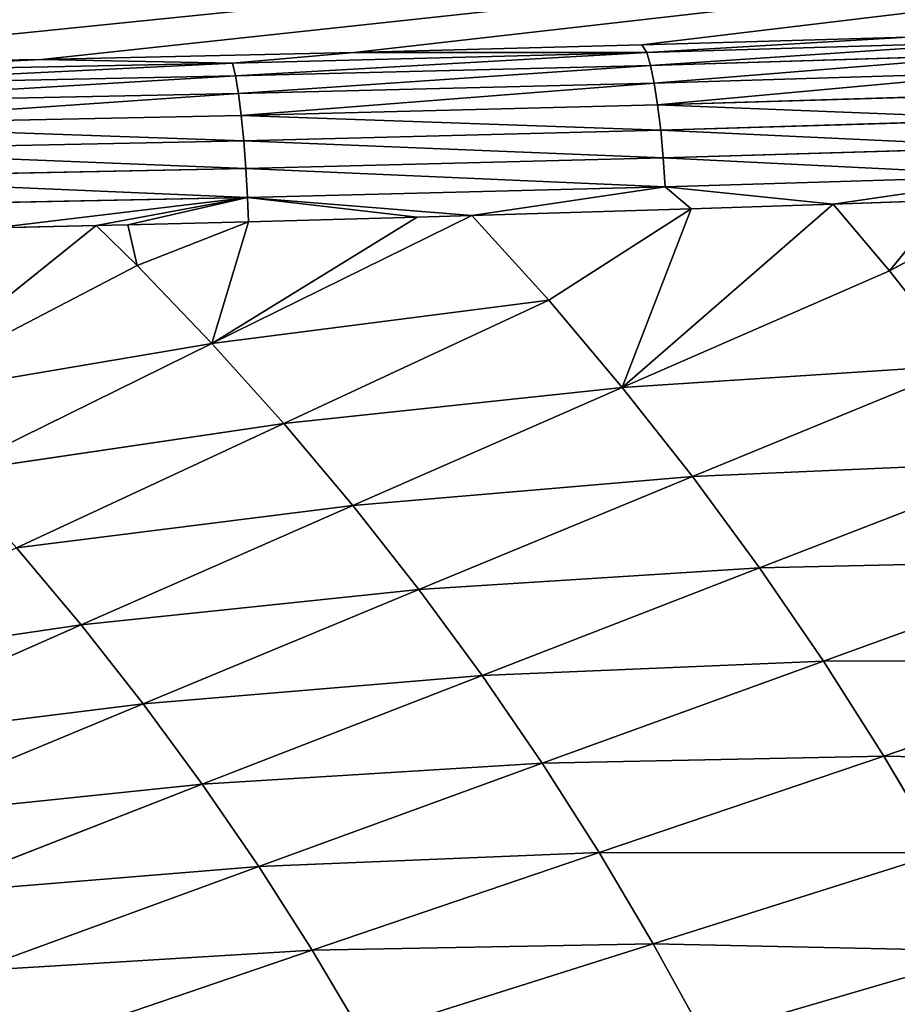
# Model space of a CAD drawing. Extents: x 0 to 605, y 0 to 400.
# Tile 966 of 1056: x 425 to 452, y 243 to 274. Entities that reach past the tile are written whole.
import ezdxf

# ---------------------------------------------------------------- set-up
doc = ezdxf.new("R2010")
doc.units = 0
doc.header["$LTSCALE"] = 25.4
doc.layers.get('0').update_dxf_attribs({"linetype": 'CONTINUOUS'})

# ---------------------------------------------------------------- blocks, each defined once
blk = doc.blocks.new('ATLANTA610_-_S_STL')
at = {"color": 0}
for p, q in [((452.534, 39.51, 126.22), (444.241, 38.407, 126.466)), ((452.534, 39.51, 126.22), (444.241, 38.407, 126.466)), ((444.391, 37.607, 126.706), (452.534, 39.51, 126.22)), ((444.391, 37.607, 126.706), (452.534, 39.51, 126.22)), ((444.391, 37.607, 126.706), (455.573, 39.128, 126.366)), ((444.391, 37.607, 126.706), (455.573, 39.128, 126.366)), ((444.241, 38.407, 126.466), (435.255, 37.36, 126.699)), ((444.241, 38.407, 126.466), (435.255, 37.36, 126.699)), ((444.391, 37.607, 126.706), (444.241, 38.407, 126.466)), ((444.391, 37.607, 126.706), (444.241, 38.407, 126.466)), ((455.712, 38.279, 126.769), (444.508, 36.756, 127.109)), ((455.712, 38.279, 126.769), (444.508, 36.756, 127.109)), ((431.448, 36.143, 127.032), (444.391, 37.607, 126.706)), ((431.448, 36.143, 127.032), (444.391, 37.607, 126.706)), ((444.391, 37.607, 126.706), (435.255, 37.36, 126.699)), ((444.391, 37.607, 126.706), (435.255, 37.36, 126.699)), ((444.391, 37.607, 126.706), (444.508, 36.756, 127.109)), ((444.391, 37.607, 126.706), (444.508, 36.756, 127.109)), ((435.255, 37.36, 126.699), (425.484, 36.378, 126.919)), ((435.255, 37.36, 126.699), (425.484, 36.378, 126.919)), ((431.448, 36.143, 127.032), (435.255, 37.36, 126.699)), ((431.448, 36.143, 127.032), (435.255, 37.36, 126.699)), ((455.848, 37.485, 127.318), (444.623, 35.958, 127.658)), ((455.848, 37.485, 127.318), (444.623, 35.958, 127.658)), ((444.508, 36.756, 127.109), (431.545, 35.289, 127.436)), ((444.508, 36.756, 127.109), (431.545, 35.289, 127.436)), ((444.508, 36.756, 127.109), (444.623, 35.958, 127.658)), ((444.508, 36.756, 127.109), (444.623, 35.958, 127.658)), ((455.975, 36.781, 128), (444.73, 35.252, 128.341)), ((455.975, 36.781, 128), (444.73, 35.252, 128.341)), ((425.484, 36.378, 126.919), (414.802, 35.465, 127.122)), ((425.484, 36.378, 126.919), (414.802, 35.465, 127.122)), ((417.29, 34.848, 127.322), (425.484, 36.378, 126.919)), ((417.29, 34.848, 127.322), (425.484, 36.378, 126.919)), ((431.448, 36.143, 127.032), (425.484, 36.378, 126.919)), ((431.448, 36.143, 127.032), (425.484, 36.378, 126.919)), ((417.29, 34.848, 127.322), (431.448, 36.143, 127.032)), ((417.29, 34.848, 127.322), (431.448, 36.143, 127.032)), ((431.448, 36.143, 127.032), (431.545, 35.289, 127.436)), ((431.448, 36.143, 127.032), (431.545, 35.289, 127.436)), ((444.825, 34.666, 129.132), (456.088, 36.198, 128.79)), ((444.825, 34.666, 129.132), (456.088, 36.198, 128.79)), ((444.623, 35.958, 127.658), (431.639, 34.49, 127.986)), ((444.623, 35.958, 127.658), (431.639, 34.49, 127.986)), ((444.73, 35.252, 128.341), (444.623, 35.958, 127.658)), ((444.73, 35.252, 128.341), (444.623, 35.958, 127.658)), ((456.182, 35.756, 129.655), (444.904, 34.223, 129.998)), ((456.182, 35.756, 129.655), (444.904, 34.223, 129.998)), ((456.255, 35.466, 130.557), (444.966, 33.931, 130.9)), ((456.255, 35.466, 130.557), (444.966, 33.931, 130.9)), ((450.207, 34.484, 131.438), (456.255, 35.466, 130.557)), ((450.207, 34.484, 131.438), (456.255, 35.466, 130.557)), ((431.545, 35.289, 127.436), (417.367, 33.992, 127.725)), ((431.545, 35.289, 127.436), (417.367, 33.992, 127.725)), ((431.545, 35.289, 127.436), (431.639, 34.49, 127.986)), ((431.545, 35.289, 127.436), (431.639, 34.49, 127.986)), ((444.73, 35.252, 128.341), (431.727, 33.781, 128.67)), ((444.73, 35.252, 128.341), (431.727, 33.781, 128.67)), ((444.825, 34.666, 129.132), (444.73, 35.252, 128.341)), ((444.825, 34.666, 129.132), (444.73, 35.252, 128.341)), ((456.294, 35.348, 131.217), (451.972, 34.464, 133.518)), ((456.294, 35.348, 131.217), (451.972, 34.464, 133.518)), ((450.207, 34.484, 131.438), (453.776, 34.981, 131.311)), ((450.207, 34.484, 131.438), (453.776, 34.981, 131.311)), ((453.776, 34.981, 131.311), (451.972, 34.464, 133.518)), ((453.776, 34.981, 131.311), (451.972, 34.464, 133.518)), ((431.639, 34.49, 127.986), (417.442, 33.191, 128.276)), ((431.639, 34.49, 127.986), (417.442, 33.191, 128.276)), ((431.727, 33.781, 128.67), (431.639, 34.49, 127.986)), ((431.727, 33.781, 128.67), (431.639, 34.49, 127.986)), ((431.805, 33.193, 129.461), (444.825, 34.666, 129.132)), ((431.805, 33.193, 129.461), (444.825, 34.666, 129.132)), ((450.207, 34.484, 131.438), (443.627, 33.022, 137.163)), ((450.207, 34.484, 131.438), (443.627, 33.022, 137.163)), ((451.972, 34.464, 133.518), (443.627, 33.022, 137.163)), ((451.972, 34.464, 133.518), (443.627, 33.022, 137.163)), ((444.825, 34.666, 129.132), (444.904, 34.223, 129.998)), ((444.825, 34.666, 129.132), (444.904, 34.223, 129.998)), ((444.966, 33.931, 130.9), (450.207, 34.484, 131.438)), ((444.966, 33.931, 130.9), (450.207, 34.484, 131.438)), ((445.782, 33.904, 131.585), (450.207, 34.484, 131.438)), ((445.782, 33.904, 131.585), (450.207, 34.484, 131.438)), ((451.972, 34.464, 133.518), (450.207, 34.484, 131.438)), ((451.972, 34.464, 133.518), (450.207, 34.484, 131.438)), ((454.291, 34.434, 136.465), (451.972, 34.464, 133.518)), ((454.291, 34.434, 136.465), (451.972, 34.464, 133.518)), ((444.904, 34.223, 129.998), (431.87, 32.748, 130.327)), ((444.904, 34.223, 129.998), (431.87, 32.748, 130.327)), ((444.966, 33.931, 130.9), (444.904, 34.223, 129.998)), ((444.966, 33.931, 130.9), (444.904, 34.223, 129.998)), ((445.821, 32.997, 139.95), (454.291, 34.434, 136.465)), ((445.821, 32.997, 139.95), (454.291, 34.434, 136.465)), ((456.504, 34.409, 139.479), (447.914, 32.975, 142.799)), ((456.504, 34.409, 139.479), (447.914, 32.975, 142.799)), ((449.908, 32.957, 145.708), (458.61, 34.388, 142.556)), ((449.908, 32.957, 145.708), (458.61, 34.388, 142.556)), ((460.607, 34.371, 145.694), (451.798, 32.942, 148.675)), ((460.607, 34.371, 145.694), (451.798, 32.942, 148.675)), ((444.966, 33.931, 130.9), (431.921, 32.455, 131.229)), ((444.966, 33.931, 130.9), (431.921, 32.455, 131.229)), ((438.932, 33.08, 131.795), (444.966, 33.931, 130.9)), ((438.932, 33.08, 131.795), (444.966, 33.931, 130.9)), ((438.932, 33.08, 131.795), (445.782, 33.904, 131.585)), ((438.932, 33.08, 131.795), (445.782, 33.904, 131.585)), ((441.337, 33.051, 134.441), (445.782, 33.904, 131.585)), ((441.337, 33.051, 134.441), (445.782, 33.904, 131.585)), ((445.782, 33.904, 131.585), (443.627, 33.022, 137.163)), ((445.782, 33.904, 131.585), (443.627, 33.022, 137.163)), ((445.782, 33.904, 131.585), (444.966, 33.931, 130.9)), ((445.782, 33.904, 131.585), (444.966, 33.931, 130.9)), ((431.727, 33.781, 128.67), (417.513, 32.48, 128.96)), ((431.727, 33.781, 128.67), (417.513, 32.48, 128.96)), ((431.805, 33.193, 129.461), (431.727, 33.781, 128.67)), ((431.805, 33.193, 129.461), (431.727, 33.781, 128.67)), ((417.575, 31.892, 129.751), (431.805, 33.193, 129.461)), ((417.575, 31.892, 129.751), (431.805, 33.193, 129.461)), ((430.807, 31.81, 135.789), (438.932, 33.08, 131.795)), ((430.807, 31.81, 135.789), (438.932, 33.08, 131.795)), ((430.807, 31.81, 135.789), (441.337, 33.051, 134.441)), ((430.807, 31.81, 135.789), (441.337, 33.051, 134.441)), ((431.805, 33.193, 129.461), (431.87, 32.748, 130.327)), ((431.805, 33.193, 129.461), (431.87, 32.748, 130.327)), ((438.932, 33.08, 131.795), (431.921, 32.455, 131.229)), ((438.932, 33.08, 131.795), (431.921, 32.455, 131.229)), ((441.337, 33.051, 134.441), (433.052, 31.783, 138.288)), ((441.337, 33.051, 134.441), (433.052, 31.783, 138.288)), ((435.209, 31.759, 140.851), (443.627, 33.022, 137.163)), ((435.209, 31.759, 140.851), (443.627, 33.022, 137.163)), ((437.219, 32.887, 131.844), (438.932, 33.08, 131.795)), ((437.219, 32.887, 131.844), (438.932, 33.08, 131.795)), ((445.821, 32.997, 139.95), (437.275, 31.737, 143.476)), ((445.821, 32.997, 139.95), (437.275, 31.737, 143.476)), ((441.337, 33.051, 134.441), (438.932, 33.08, 131.795)), ((441.337, 33.051, 134.441), (438.932, 33.08, 131.795)), ((439.247, 31.719, 146.159), (447.914, 32.975, 142.799)), ((439.247, 31.719, 146.159), (447.914, 32.975, 142.799)), ((441.125, 31.703, 148.898), (449.908, 32.957, 145.708)), ((441.125, 31.703, 148.898), (449.908, 32.957, 145.708)), ((441.337, 33.051, 134.441), (443.627, 33.022, 137.163)), ((441.337, 33.051, 134.441), (443.627, 33.022, 137.163)), ((451.798, 32.942, 148.675), (442.908, 31.691, 151.692)), ((451.798, 32.942, 148.675), (442.908, 31.691, 151.692)), ((445.821, 32.997, 139.95), (443.627, 33.022, 137.163)), ((445.821, 32.997, 139.95), (443.627, 33.022, 137.163)), ((444.593, 31.681, 154.536), (453.586, 32.931, 151.697)), ((444.593, 31.681, 154.536), (453.586, 32.931, 151.697)), ((445.821, 32.997, 139.95), (447.914, 32.975, 142.799)), ((445.821, 32.997, 139.95), (447.914, 32.975, 142.799)), ((455.271, 32.924, 154.769), (446.183, 31.675, 157.428)), ((455.271, 32.924, 154.769), (446.183, 31.675, 157.428)), ((449.908, 32.957, 145.708), (447.914, 32.975, 142.799)), ((449.908, 32.957, 145.708), (447.914, 32.975, 142.799)), ((449.908, 32.957, 145.708), (451.798, 32.942, 148.675)), ((449.908, 32.957, 145.708), (451.798, 32.942, 148.675)), ((451.798, 32.942, 148.675), (453.586, 32.931, 151.697)), ((451.798, 32.942, 148.675), (453.586, 32.931, 151.697)), ((431.87, 32.748, 130.327), (417.627, 31.446, 130.618)), ((431.87, 32.748, 130.327), (417.627, 31.446, 130.618)), ((437.219, 32.887, 131.844), (430.807, 31.81, 135.789)), ((437.219, 32.887, 131.844), (430.807, 31.81, 135.789)), ((431.921, 32.455, 131.229), (431.87, 32.748, 130.327)), ((431.921, 32.455, 131.229), (431.87, 32.748, 130.327)), ((437.219, 32.887, 131.844), (431.921, 32.455, 131.229)), ((437.219, 32.887, 131.844), (431.921, 32.455, 131.229)), ((431.951, 32.324, 131.987), (437.219, 32.887, 131.844)), ((431.951, 32.324, 131.987), (437.219, 32.887, 131.844)), ((431.921, 32.455, 131.229), (417.667, 31.151, 131.52)), ((431.921, 32.455, 131.229), (417.667, 31.151, 131.52)), ((424.036, 31.561, 132.182), (431.921, 32.455, 131.229)), ((424.036, 31.561, 132.182), (431.921, 32.455, 131.229)), ((427.198, 31.854, 132.107), (431.921, 32.455, 131.229)), ((427.198, 31.854, 132.107), (431.921, 32.455, 131.229)), ((431.921, 32.455, 131.229), (428.185, 31.949, 132.083)), ((431.921, 32.455, 131.229), (428.185, 31.949, 132.083)), ((428.185, 31.949, 132.083), (431.951, 32.324, 131.987)), ((428.185, 31.949, 132.083), (431.951, 32.324, 131.987)), ((428.478, 31.84, 133.356), (431.951, 32.324, 131.987)), ((428.478, 31.84, 133.356), (431.951, 32.324, 131.987)), ((431.951, 32.324, 131.987), (430.807, 31.81, 135.789)), ((431.951, 32.324, 131.987), (430.807, 31.81, 135.789)), ((431.951, 32.324, 131.987), (431.921, 32.455, 131.229)), ((431.951, 32.324, 131.987), (431.921, 32.455, 131.229)), ((427.198, 31.854, 132.107), (420.417, 30.725, 137.553)), ((427.198, 31.854, 132.107), (420.417, 30.725, 137.553)), ((428.478, 31.84, 133.356), (420.417, 30.725, 137.553)), ((428.478, 31.84, 133.356), (420.417, 30.725, 137.553)), ((420.417, 30.725, 137.553), (430.807, 31.81, 135.789)), ((420.417, 30.725, 137.553), (430.807, 31.81, 135.789)), ((430.807, 31.81, 135.789), (422.599, 30.7, 139.835)), ((430.807, 31.81, 135.789), (422.599, 30.7, 139.835)), ((422.599, 30.7, 139.835), (433.052, 31.783, 138.288)), ((422.599, 30.7, 139.835), (433.052, 31.783, 138.288)), ((424.036, 31.561, 132.182), (427.198, 31.854, 132.107)), ((424.036, 31.561, 132.182), (427.198, 31.854, 132.107)), ((424.702, 30.677, 142.178), (433.052, 31.783, 138.288)), ((424.702, 30.677, 142.178), (433.052, 31.783, 138.288)), ((435.209, 31.759, 140.851), (426.724, 30.656, 144.581)), ((435.209, 31.759, 140.851), (426.724, 30.656, 144.581)), ((427.198, 31.854, 132.107), (428.185, 31.949, 132.083)), ((427.198, 31.854, 132.107), (428.185, 31.949, 132.083)), ((427.198, 31.854, 132.107), (428.478, 31.84, 133.356)), ((427.198, 31.854, 132.107), (428.478, 31.84, 133.356)), ((428.185, 31.949, 132.083), (428.478, 31.84, 133.356)), ((428.185, 31.949, 132.083), (428.478, 31.84, 133.356)), ((428.478, 31.84, 133.356), (430.807, 31.81, 135.789)), ((428.478, 31.84, 133.356), (430.807, 31.81, 135.789)), ((428.66, 30.638, 147.041), (437.275, 31.737, 143.476)), ((428.66, 30.638, 147.041), (437.275, 31.737, 143.476)), ((430.509, 30.623, 149.556), (439.247, 31.719, 146.159)), ((430.509, 30.623, 149.556), (439.247, 31.719, 146.159)), ((430.807, 31.81, 135.789), (433.052, 31.783, 138.288)), ((430.807, 31.81, 135.789), (433.052, 31.783, 138.288)), ((432.271, 30.609, 152.124), (441.125, 31.703, 148.898)), ((432.271, 30.609, 152.124), (441.125, 31.703, 148.898)), ((435.209, 31.759, 140.851), (433.052, 31.783, 138.288)), ((435.209, 31.759, 140.851), (433.052, 31.783, 138.288)), ((442.908, 31.691, 151.692), (433.943, 30.599, 154.741)), ((442.908, 31.691, 151.692), (433.943, 30.599, 154.741)), ((435.209, 31.759, 140.851), (437.275, 31.737, 143.476)), ((435.209, 31.759, 140.851), (437.275, 31.737, 143.476)), ((444.593, 31.681, 154.536), (435.524, 30.591, 157.407)), ((444.593, 31.681, 154.536), (435.524, 30.591, 157.407)), ((439.247, 31.719, 146.159), (437.275, 31.737, 143.476)), ((439.247, 31.719, 146.159), (437.275, 31.737, 143.476)), ((441.125, 31.703, 148.898), (439.247, 31.719, 146.159)), ((441.125, 31.703, 148.898), (439.247, 31.719, 146.159)), ((441.125, 31.703, 148.898), (442.908, 31.691, 151.692)), ((441.125, 31.703, 148.898), (442.908, 31.691, 151.692)), ((444.593, 31.681, 154.536), (442.908, 31.691, 151.692)), ((444.593, 31.681, 154.536), (442.908, 31.691, 151.692)), ((444.593, 31.681, 154.536), (446.183, 31.675, 157.428)), ((444.593, 31.681, 154.536), (446.183, 31.675, 157.428)), ((418.178, 29.697, 148.349), (426.724, 30.656, 144.581)), ((418.178, 29.697, 148.349), (426.724, 30.656, 144.581)), ((419.983, 29.682, 150.643), (428.66, 30.638, 147.041)), ((419.983, 29.682, 150.643), (428.66, 30.638, 147.041)), ((421.707, 29.669, 152.988), (430.509, 30.623, 149.556)), ((421.707, 29.669, 152.988), (430.509, 30.623, 149.556)), ((423.35, 29.657, 155.381), (432.271, 30.609, 152.124)), ((423.35, 29.657, 155.381), (432.271, 30.609, 152.124)), ((424.702, 30.677, 142.178), (426.724, 30.656, 144.581)), ((424.702, 30.677, 142.178), (426.724, 30.656, 144.581)), ((433.943, 30.599, 154.741), (424.91, 29.648, 157.822)), ((433.943, 30.599, 154.741), (424.91, 29.648, 157.822)), ((428.66, 30.638, 147.041), (426.724, 30.656, 144.581)), ((428.66, 30.638, 147.041), (426.724, 30.656, 144.581)), ((430.509, 30.623, 149.556), (428.66, 30.638, 147.041)), ((430.509, 30.623, 149.556), (428.66, 30.638, 147.041)), ((432.271, 30.609, 152.124), (430.509, 30.623, 149.556)), ((432.271, 30.609, 152.124), (430.509, 30.623, 149.556)), ((432.271, 30.609, 152.124), (433.943, 30.599, 154.741)), ((432.271, 30.609, 152.124), (433.943, 30.599, 154.741)), ((433.943, 30.599, 154.741), (435.524, 30.591, 157.407)), ((433.943, 30.599, 154.741), (435.524, 30.591, 157.407))]:
    blk.add_line(p, q, dxfattribs=at)
mesh = blk.add_polyface(dxfattribs=at)
corners = [(35.797, 103.894, 111.851), (571.006, 106.591, 111.249), (34.388, 106.591, 111.249), (37.928, 100.086, 112.701), (38.654, 98.858, 112.975), (40.127, 96.464, 113.509), (41.904, 93.74, 114.117), (42.395, 93.018, 114.278), (44.76, 89.705, 115.018), (45.369, 88.895, 115.198), (47.226, 86.522, 115.728), (49.041, 84.335, 116.216), (49.785, 83.473, 116.408), (52.433, 80.561, 117.058), (55.193, 77.763, 117.683), (58.096, 75.052, 118.288), (61.14, 72.434, 118.872), (64.319, 69.917, 119.434), (67.637, 67.499, 119.973), (71.141, 65.154, 120.497), (74.846, 62.881, 121.004), (78.763, 60.681, 121.495), (82.902, 58.555, 121.969), (87.283, 56.501, 122.428), (89.174, 55.671, 122.613), (91.934, 54.516, 122.871), (95.55, 53.096, 123.188), (96.878, 52.6, 123.298), (101.611, 50.93, 123.671), (106.635, 49.312, 124.032), (112.571, 47.58, 124.419), (118.867, 45.929, 124.787), (124.857, 44.519, 125.102), (131.222, 43.169, 125.403), (137.992, 41.883, 125.69), (145.207, 40.661, 125.963), (152.995, 39.491, 126.224), (161.346, 38.383, 126.471), (171.208, 37.246, 126.725), (179.751, 36.393, 126.915), (189.849, 35.523, 127.109), (200.64, 34.741, 127.284), (213.516, 33.978, 127.454), (226.998, 33.359, 127.592), (239.742, 32.927, 127.689), (253.158, 32.617, 127.758), (267.527, 32.431, 127.8), (285.141, 32.344, 127.819), (302.697, 32.329, 127.822), (320.938, 32.345, 127.819), (339.364, 32.444, 127.797), (353.896, 32.648, 127.751), (366.557, 32.953, 127.683), (378.727, 33.372, 127.589), (392.694, 34.022, 127.445), (404.119, 34.699, 127.293), (414.802, 35.465, 127.122), (425.484, 36.378, 126.919), (435.255, 37.36, 126.699), (444.241, 38.407, 126.466), (452.534, 39.51, 126.22), (459.554, 40.561, 125.985), (466.93, 41.799, 125.709), (474.123, 43.156, 125.406), (480.586, 44.523, 125.101), (486.816, 45.996, 124.772), (492.209, 47.411, 124.456), (497.473, 48.933, 124.117), (502.377, 50.483, 123.771), (507.695, 52.32, 123.361), (512.783, 54.251, 122.93), (514.295, 54.863, 122.793), (517.255, 56.116, 122.514), (520.424, 57.55, 122.194), (521.364, 57.995, 122.094), (525.177, 59.897, 121.67), (526.134, 60.401, 121.557), (528.665, 61.789, 121.248), (531.464, 63.42, 120.884), (532.358, 63.964, 120.762), (535.52, 65.981, 120.312), (536.527, 66.657, 120.161), (538.712, 68.179, 119.821), (541.316, 70.105, 119.392), (541.756, 70.444, 119.316), (544.642, 72.76, 118.799), (547.245, 75.006, 118.298), (549.952, 77.514, 117.738), (552.726, 80.296, 117.117), (555.195, 82.979, 116.519), (557.842, 86.104, 115.821), (560.273, 89.22, 115.126), (562.482, 92.28, 114.443), (564.617, 95.462, 113.733), (566.874, 99.093, 112.922), (568.575, 102.034, 112.266), (569.1, 102.983, 112.054)]
mesh.append_faces([[corners[k] for k in face] for face in [(0, 1, 2), (1, 95, 96)]], dxfattribs={"vtx0": -1, "color": 0})
mesh.append_faces([[corners[k] for k in face] for face in [(1, 0, 3), (1, 3, 4), (1, 4, 5), (1, 5, 6), (1, 6, 7), (1, 7, 8), (1, 8, 9), (1, 9, 10), (1, 10, 11), (1, 11, 12), (1, 12, 13), (1, 13, 14), (1, 14, 15), (1, 15, 16), (1, 16, 17), (1, 17, 18), (1, 18, 19), (1, 19, 20), (1, 20, 21), (1, 21, 22), (1, 22, 23), (1, 23, 24), (1, 24, 25), (1, 25, 26), (1, 26, 27), (1, 27, 28), (1, 28, 29), (1, 29, 30), (1, 30, 31), (1, 31, 32), (1, 32, 33), (1, 33, 34), (1, 34, 35), (1, 35, 36), (1, 36, 37), (1, 37, 38), (1, 38, 39), (1, 39, 40), (1, 40, 41), (1, 41, 42), (1, 42, 43), (1, 43, 44), (1, 44, 45), (1, 45, 46), (1, 46, 47), (1, 47, 48), (1, 48, 49), (1, 49, 50), (1, 50, 51), (1, 51, 52), (1, 52, 53), (1, 53, 54), (1, 54, 55), (1, 55, 56), (1, 56, 57), (1, 57, 58), (1, 58, 59), (1, 59, 60), (1, 60, 61), (1, 61, 62), (1, 62, 63), (1, 63, 64), (1, 64, 65), (1, 65, 66), (1, 66, 67), (1, 67, 68), (1, 68, 69), (1, 69, 70), (1, 70, 71), (1, 71, 72), (1, 72, 73), (1, 73, 74), (1, 74, 75), (1, 75, 76), (1, 76, 77), (1, 77, 78), (1, 78, 79), (1, 79, 80), (1, 80, 81), (1, 81, 82), (1, 82, 83), (1, 83, 84), (1, 84, 85), (1, 85, 86), (1, 86, 87), (1, 87, 88), (1, 88, 89), (1, 89, 90), (1, 90, 91), (1, 91, 92), (1, 92, 93), (1, 93, 94), (1, 94, 95)]], dxfattribs={"vtx0": -1, "vtx2": -1, "color": 0})
mesh = blk.add_polyface(dxfattribs=at)
corners = [(452.534, 39.51, 126.22), (444.241, 38.407, 126.466), (444.391, 37.607, 126.706)]
mesh.append_faces([[corners[k] for k in face] for face in [(0, 1, 2)]], dxfattribs={"color": 0})
mesh = blk.add_polyface(dxfattribs=at)
corners = [(455.573, 39.128, 126.366), (452.534, 39.51, 126.22), (444.391, 37.607, 126.706)]
mesh.append_faces([[corners[k] for k in face] for face in [(0, 1, 2)]], dxfattribs={"color": 0})
mesh = blk.add_polyface(dxfattribs=at)
corners = [(444.508, 36.756, 127.109), (455.573, 39.128, 126.366), (444.391, 37.607, 126.706), (455.712, 38.279, 126.769)]
mesh.append_faces([[corners[k] for k in face] for face in [(0, 1, 2), (1, 0, 3)]], dxfattribs={"vtx0": -1, "color": 0})
mesh = blk.add_polyface(dxfattribs=at)
corners = [(444.391, 37.607, 126.706), (444.241, 38.407, 126.466), (435.255, 37.36, 126.699)]
mesh.append_faces([[corners[k] for k in face] for face in [(0, 1, 2)]], dxfattribs={"color": 0})
mesh = blk.add_polyface(dxfattribs=at)
corners = [(444.623, 35.958, 127.658), (455.712, 38.279, 126.769), (444.508, 36.756, 127.109), (455.848, 37.485, 127.318)]
mesh.append_faces([[corners[k] for k in face] for face in [(0, 1, 2), (1, 0, 3)]], dxfattribs={"vtx0": -1, "color": 0})
mesh = blk.add_polyface(dxfattribs=at)
corners = [(444.391, 37.607, 126.706), (435.255, 37.36, 126.699), (431.448, 36.143, 127.032)]
mesh.append_faces([[corners[k] for k in face] for face in [(0, 1, 2)]], dxfattribs={"color": 0})
mesh = blk.add_polyface(dxfattribs=at)
corners = [(431.545, 35.289, 127.436), (444.391, 37.607, 126.706), (431.448, 36.143, 127.032), (444.508, 36.756, 127.109)]
mesh.append_faces([[corners[k] for k in face] for face in [(0, 1, 2), (1, 0, 3)]], dxfattribs={"vtx0": -1, "color": 0})
mesh = blk.add_polyface(dxfattribs=at)
corners = [(435.255, 37.36, 126.699), (425.484, 36.378, 126.919), (431.448, 36.143, 127.032)]
mesh.append_faces([[corners[k] for k in face] for face in [(0, 1, 2)]], dxfattribs={"color": 0})
mesh = blk.add_polyface(dxfattribs=at)
corners = [(444.73, 35.252, 128.341), (455.848, 37.485, 127.318), (444.623, 35.958, 127.658), (455.975, 36.781, 128)]
mesh.append_faces([[corners[k] for k in face] for face in [(0, 1, 2), (1, 0, 3)]], dxfattribs={"vtx0": -1, "color": 0})
mesh = blk.add_polyface(dxfattribs=at)
corners = [(431.639, 34.49, 127.986), (444.508, 36.756, 127.109), (431.545, 35.289, 127.436), (444.623, 35.958, 127.658)]
mesh.append_faces([[corners[k] for k in face] for face in [(0, 1, 2), (1, 0, 3)]], dxfattribs={"vtx0": -1, "color": 0})
mesh = blk.add_polyface(dxfattribs=at)
corners = [(444.73, 35.252, 128.341), (456.088, 36.198, 128.79), (455.975, 36.781, 128), (444.825, 34.666, 129.132)]
mesh.append_faces([[corners[k] for k in face] for face in [(0, 1, 2), (1, 0, 3)]], dxfattribs={"vtx0": -1, "color": 0})
mesh = blk.add_polyface(dxfattribs=at)
corners = [(425.484, 36.378, 126.919), (414.802, 35.465, 127.122), (417.29, 34.848, 127.322)]
mesh.append_faces([[corners[k] for k in face] for face in [(0, 1, 2)]], dxfattribs={"color": 0})
mesh = blk.add_polyface(dxfattribs=at)
corners = [(431.448, 36.143, 127.032), (425.484, 36.378, 126.919), (417.29, 34.848, 127.322)]
mesh.append_faces([[corners[k] for k in face] for face in [(0, 1, 2)]], dxfattribs={"color": 0})
mesh = blk.add_polyface(dxfattribs=at)
corners = [(417.367, 33.992, 127.725), (431.448, 36.143, 127.032), (417.29, 34.848, 127.322), (431.545, 35.289, 127.436)]
mesh.append_faces([[corners[k] for k in face] for face in [(0, 1, 2), (1, 0, 3)]], dxfattribs={"vtx0": -1, "color": 0})
mesh = blk.add_polyface(dxfattribs=at)
corners = [(444.825, 34.666, 129.132), (456.182, 35.756, 129.655), (456.088, 36.198, 128.79), (444.904, 34.223, 129.998)]
mesh.append_faces([[corners[k] for k in face] for face in [(0, 1, 2), (1, 0, 3)]], dxfattribs={"vtx0": -1, "color": 0})
mesh = blk.add_polyface(dxfattribs=at)
corners = [(431.727, 33.781, 128.67), (444.623, 35.958, 127.658), (431.639, 34.49, 127.986), (444.73, 35.252, 128.341)]
mesh.append_faces([[corners[k] for k in face] for face in [(0, 1, 2), (1, 0, 3)]], dxfattribs={"vtx0": -1, "color": 0})
mesh = blk.add_polyface(dxfattribs=at)
corners = [(444.904, 34.223, 129.998), (456.255, 35.466, 130.557), (456.182, 35.756, 129.655), (444.966, 33.931, 130.9)]
mesh.append_faces([[corners[k] for k in face] for face in [(0, 1, 2), (1, 0, 3)]], dxfattribs={"vtx0": -1, "color": 0})
mesh = blk.add_polyface(dxfattribs=at)
corners = [(450.207, 34.484, 131.438), (456.255, 35.466, 130.557), (444.966, 33.931, 130.9)]
mesh.append_faces([[corners[k] for k in face] for face in [(0, 1, 2)]], dxfattribs={"color": 0})
mesh = blk.add_polyface(dxfattribs=at)
corners = [(450.207, 34.484, 131.438), (453.776, 34.981, 131.311), (456.255, 35.466, 130.557)]
mesh.append_faces([[corners[k] for k in face] for face in [(0, 1, 2)]], dxfattribs={"color": 0})
mesh = blk.add_polyface(dxfattribs=at)
corners = [(417.442, 33.191, 128.276), (431.545, 35.289, 127.436), (417.367, 33.992, 127.725), (431.639, 34.49, 127.986)]
mesh.append_faces([[corners[k] for k in face] for face in [(0, 1, 2), (1, 0, 3)]], dxfattribs={"vtx0": -1, "color": 0})
mesh = blk.add_polyface(dxfattribs=at)
corners = [(431.727, 33.781, 128.67), (444.825, 34.666, 129.132), (444.73, 35.252, 128.341), (431.805, 33.193, 129.461)]
mesh.append_faces([[corners[k] for k in face] for face in [(0, 1, 2), (1, 0, 3)]], dxfattribs={"vtx0": -1, "color": 0})
mesh = blk.add_polyface(dxfattribs=at)
corners = [(454.291, 34.434, 136.465), (456.294, 35.348, 131.217), (451.972, 34.464, 133.518)]
mesh.append_faces([[corners[k] for k in face] for face in [(0, 1, 2)]], dxfattribs={"color": 0})
mesh = blk.add_polyface(dxfattribs=at)
corners = [(451.972, 34.464, 133.518), (456.294, 35.348, 131.217), (453.776, 34.981, 131.311)]
mesh.append_faces([[corners[k] for k in face] for face in [(0, 1, 2)]], dxfattribs={"color": 0})
mesh = blk.add_polyface(dxfattribs=at)
corners = [(451.972, 34.464, 133.518), (453.776, 34.981, 131.311), (450.207, 34.484, 131.438)]
mesh.append_faces([[corners[k] for k in face] for face in [(0, 1, 2)]], dxfattribs={"color": 0})
mesh = blk.add_polyface(dxfattribs=at)
corners = [(417.513, 32.48, 128.96), (431.639, 34.49, 127.986), (417.442, 33.191, 128.276), (431.727, 33.781, 128.67)]
mesh.append_faces([[corners[k] for k in face] for face in [(0, 1, 2), (1, 0, 3)]], dxfattribs={"vtx0": -1, "color": 0})
mesh = blk.add_polyface(dxfattribs=at)
corners = [(431.805, 33.193, 129.461), (444.904, 34.223, 129.998), (444.825, 34.666, 129.132), (431.87, 32.748, 130.327)]
mesh.append_faces([[corners[k] for k in face] for face in [(0, 1, 2), (1, 0, 3)]], dxfattribs={"vtx0": -1, "color": 0})
mesh = blk.add_polyface(dxfattribs=at)
corners = [(443.627, 33.022, 137.163), (451.972, 34.464, 133.518), (450.207, 34.484, 131.438)]
mesh.append_faces([[corners[k] for k in face] for face in [(0, 1, 2)]], dxfattribs={"color": 0})
mesh = blk.add_polyface(dxfattribs=at)
corners = [(443.627, 33.022, 137.163), (450.207, 34.484, 131.438), (445.782, 33.904, 131.585)]
mesh.append_faces([[corners[k] for k in face] for face in [(0, 1, 2)]], dxfattribs={"color": 0})
mesh = blk.add_polyface(dxfattribs=at)
corners = [(443.627, 33.022, 137.163), (454.291, 34.434, 136.465), (451.972, 34.464, 133.518), (445.821, 32.997, 139.95)]
mesh.append_faces([[corners[k] for k in face] for face in [(0, 1, 2), (1, 0, 3)]], dxfattribs={"vtx0": -1, "color": 0})
mesh = blk.add_polyface(dxfattribs=at)
corners = [(445.782, 33.904, 131.585), (450.207, 34.484, 131.438), (444.966, 33.931, 130.9)]
mesh.append_faces([[corners[k] for k in face] for face in [(0, 1, 2)]], dxfattribs={"color": 0})
mesh = blk.add_polyface(dxfattribs=at)
corners = [(431.87, 32.748, 130.327), (444.966, 33.931, 130.9), (444.904, 34.223, 129.998), (431.921, 32.455, 131.229)]
mesh.append_faces([[corners[k] for k in face] for face in [(0, 1, 2), (1, 0, 3)]], dxfattribs={"vtx0": -1, "color": 0})
mesh = blk.add_polyface(dxfattribs=at)
corners = [(445.821, 32.997, 139.95), (456.504, 34.409, 139.479), (454.291, 34.434, 136.465), (447.914, 32.975, 142.799)]
mesh.append_faces([[corners[k] for k in face] for face in [(0, 1, 2), (1, 0, 3)]], dxfattribs={"vtx0": -1, "color": 0})
mesh = blk.add_polyface(dxfattribs=at)
corners = [(447.914, 32.975, 142.799), (458.61, 34.388, 142.556), (456.504, 34.409, 139.479), (449.908, 32.957, 145.708)]
mesh.append_faces([[corners[k] for k in face] for face in [(0, 1, 2), (1, 0, 3)]], dxfattribs={"vtx0": -1, "color": 0})
mesh = blk.add_polyface(dxfattribs=at)
corners = [(449.908, 32.957, 145.708), (460.607, 34.371, 145.694), (458.61, 34.388, 142.556), (451.798, 32.942, 148.675)]
mesh.append_faces([[corners[k] for k in face] for face in [(0, 1, 2), (1, 0, 3)]], dxfattribs={"vtx0": -1, "color": 0})
mesh = blk.add_polyface(dxfattribs=at)
corners = [(451.798, 32.942, 148.675), (462.494, 34.358, 148.89), (460.607, 34.371, 145.694), (453.586, 32.931, 151.697)]
mesh.append_faces([[corners[k] for k in face] for face in [(0, 1, 2), (1, 0, 3)]], dxfattribs={"vtx0": -1, "color": 0})
mesh = blk.add_polyface(dxfattribs=at)
corners = [(438.932, 33.08, 131.795), (444.966, 33.931, 130.9), (431.921, 32.455, 131.229)]
mesh.append_faces([[corners[k] for k in face] for face in [(0, 1, 2)]], dxfattribs={"color": 0})
mesh = blk.add_polyface(dxfattribs=at)
corners = [(438.932, 33.08, 131.795), (445.782, 33.904, 131.585), (444.966, 33.931, 130.9)]
mesh.append_faces([[corners[k] for k in face] for face in [(0, 1, 2)]], dxfattribs={"color": 0})
mesh = blk.add_polyface(dxfattribs=at)
corners = [(441.337, 33.051, 134.441), (445.782, 33.904, 131.585), (438.932, 33.08, 131.795)]
mesh.append_faces([[corners[k] for k in face] for face in [(0, 1, 2)]], dxfattribs={"color": 0})
mesh = blk.add_polyface(dxfattribs=at)
corners = [(443.627, 33.022, 137.163), (445.782, 33.904, 131.585), (441.337, 33.051, 134.441)]
mesh.append_faces([[corners[k] for k in face] for face in [(0, 1, 2)]], dxfattribs={"color": 0})
mesh = blk.add_polyface(dxfattribs=at)
corners = [(417.513, 32.48, 128.96), (431.805, 33.193, 129.461), (431.727, 33.781, 128.67), (417.575, 31.892, 129.751)]
mesh.append_faces([[corners[k] for k in face] for face in [(0, 1, 2), (1, 0, 3)]], dxfattribs={"vtx0": -1, "color": 0})
mesh = blk.add_polyface(dxfattribs=at)
corners = [(417.575, 31.892, 129.751), (431.87, 32.748, 130.327), (431.805, 33.193, 129.461), (417.627, 31.446, 130.618)]
mesh.append_faces([[corners[k] for k in face] for face in [(0, 1, 2), (1, 0, 3)]], dxfattribs={"vtx0": -1, "color": 0})
mesh = blk.add_polyface(dxfattribs=at)
corners = [(430.807, 31.81, 135.789), (438.932, 33.08, 131.795), (437.219, 32.887, 131.844)]
mesh.append_faces([[corners[k] for k in face] for face in [(0, 1, 2)]], dxfattribs={"color": 0})
mesh = blk.add_polyface(dxfattribs=at)
corners = [(430.807, 31.81, 135.789), (441.337, 33.051, 134.441), (438.932, 33.08, 131.795)]
mesh.append_faces([[corners[k] for k in face] for face in [(0, 1, 2)]], dxfattribs={"color": 0})
mesh = blk.add_polyface(dxfattribs=at)
corners = [(433.052, 31.783, 138.288), (441.337, 33.051, 134.441), (430.807, 31.81, 135.789)]
mesh.append_faces([[corners[k] for k in face] for face in [(0, 1, 2)]], dxfattribs={"color": 0})
mesh = blk.add_polyface(dxfattribs=at)
corners = [(437.219, 32.887, 131.844), (438.932, 33.08, 131.795), (431.921, 32.455, 131.229)]
mesh.append_faces([[corners[k] for k in face] for face in [(0, 1, 2)]], dxfattribs={"color": 0})
mesh = blk.add_polyface(dxfattribs=at)
corners = [(433.052, 31.783, 138.288), (443.627, 33.022, 137.163), (441.337, 33.051, 134.441), (435.209, 31.759, 140.851)]
mesh.append_faces([[corners[k] for k in face] for face in [(0, 1, 2), (1, 0, 3)]], dxfattribs={"vtx0": -1, "color": 0})
mesh = blk.add_polyface(dxfattribs=at)
corners = [(435.209, 31.759, 140.851), (445.821, 32.997, 139.95), (443.627, 33.022, 137.163), (437.275, 31.737, 143.476)]
mesh.append_faces([[corners[k] for k in face] for face in [(0, 1, 2), (1, 0, 3)]], dxfattribs={"vtx0": -1, "color": 0})
mesh = blk.add_polyface(dxfattribs=at)
corners = [(437.275, 31.737, 143.476), (447.914, 32.975, 142.799), (445.821, 32.997, 139.95), (439.247, 31.719, 146.159)]
mesh.append_faces([[corners[k] for k in face] for face in [(0, 1, 2), (1, 0, 3)]], dxfattribs={"vtx0": -1, "color": 0})
mesh = blk.add_polyface(dxfattribs=at)
corners = [(439.247, 31.719, 146.159), (449.908, 32.957, 145.708), (447.914, 32.975, 142.799), (441.125, 31.703, 148.898)]
mesh.append_faces([[corners[k] for k in face] for face in [(0, 1, 2), (1, 0, 3)]], dxfattribs={"vtx0": -1, "color": 0})
mesh = blk.add_polyface(dxfattribs=at)
corners = [(441.125, 31.703, 148.898), (451.798, 32.942, 148.675), (449.908, 32.957, 145.708), (442.908, 31.691, 151.692)]
mesh.append_faces([[corners[k] for k in face] for face in [(0, 1, 2), (1, 0, 3)]], dxfattribs={"vtx0": -1, "color": 0})
mesh = blk.add_polyface(dxfattribs=at)
corners = [(442.908, 31.691, 151.692), (453.586, 32.931, 151.697), (451.798, 32.942, 148.675), (444.593, 31.681, 154.536)]
mesh.append_faces([[corners[k] for k in face] for face in [(0, 1, 2), (1, 0, 3)]], dxfattribs={"vtx0": -1, "color": 0})
mesh = blk.add_polyface(dxfattribs=at)
corners = [(444.593, 31.681, 154.536), (455.271, 32.924, 154.769), (453.586, 32.931, 151.697), (446.183, 31.675, 157.428)]
mesh.append_faces([[corners[k] for k in face] for face in [(0, 1, 2), (1, 0, 3)]], dxfattribs={"vtx0": -1, "color": 0})
mesh = blk.add_polyface(dxfattribs=at)
corners = [(446.183, 31.675, 157.428), (456.854, 32.92, 157.889), (455.271, 32.924, 154.769), (447.677, 31.672, 160.365)]
mesh.append_faces([[corners[k] for k in face] for face in [(0, 1, 2), (1, 0, 3)]], dxfattribs={"vtx0": -1, "color": 0})
mesh = blk.add_polyface(dxfattribs=at)
corners = [(417.627, 31.446, 130.618), (431.921, 32.455, 131.229), (431.87, 32.748, 130.327), (417.667, 31.151, 131.52)]
mesh.append_faces([[corners[k] for k in face] for face in [(0, 1, 2), (1, 0, 3)]], dxfattribs={"vtx0": -1, "color": 0})
mesh = blk.add_polyface(dxfattribs=at)
corners = [(430.807, 31.81, 135.789), (437.219, 32.887, 131.844), (431.951, 32.324, 131.987)]
mesh.append_faces([[corners[k] for k in face] for face in [(0, 1, 2)]], dxfattribs={"color": 0})
mesh = blk.add_polyface(dxfattribs=at)
corners = [(431.951, 32.324, 131.987), (437.219, 32.887, 131.844), (431.921, 32.455, 131.229)]
mesh.append_faces([[corners[k] for k in face] for face in [(0, 1, 2)]], dxfattribs={"color": 0})
mesh = blk.add_polyface(dxfattribs=at)
corners = [(424.036, 31.561, 132.182), (431.921, 32.455, 131.229), (417.667, 31.151, 131.52)]
mesh.append_faces([[corners[k] for k in face] for face in [(0, 1, 2)]], dxfattribs={"color": 0})
mesh = blk.add_polyface(dxfattribs=at)
corners = [(424.036, 31.561, 132.182), (427.198, 31.854, 132.107), (431.921, 32.455, 131.229)]
mesh.append_faces([[corners[k] for k in face] for face in [(0, 1, 2)]], dxfattribs={"color": 0})
mesh = blk.add_polyface(dxfattribs=at)
corners = [(427.198, 31.854, 132.107), (428.185, 31.949, 132.083), (431.921, 32.455, 131.229)]
mesh.append_faces([[corners[k] for k in face] for face in [(0, 1, 2)]], dxfattribs={"color": 0})
mesh = blk.add_polyface(dxfattribs=at)
corners = [(428.185, 31.949, 132.083), (431.951, 32.324, 131.987), (431.921, 32.455, 131.229)]
mesh.append_faces([[corners[k] for k in face] for face in [(0, 1, 2)]], dxfattribs={"color": 0})
mesh = blk.add_polyface(dxfattribs=at)
corners = [(428.478, 31.84, 133.356), (431.951, 32.324, 131.987), (428.185, 31.949, 132.083)]
mesh.append_faces([[corners[k] for k in face] for face in [(0, 1, 2)]], dxfattribs={"color": 0})
mesh = blk.add_polyface(dxfattribs=at)
corners = [(430.807, 31.81, 135.789), (431.951, 32.324, 131.987), (428.478, 31.84, 133.356)]
mesh.append_faces([[corners[k] for k in face] for face in [(0, 1, 2)]], dxfattribs={"color": 0})
mesh = blk.add_polyface(dxfattribs=at)
corners = [(420.417, 30.725, 137.553), (428.478, 31.84, 133.356), (427.198, 31.854, 132.107)]
mesh.append_faces([[corners[k] for k in face] for face in [(0, 1, 2)]], dxfattribs={"color": 0})
mesh = blk.add_polyface(dxfattribs=at)
corners = [(420.417, 30.725, 137.553), (427.198, 31.854, 132.107), (424.036, 31.561, 132.182)]
mesh.append_faces([[corners[k] for k in face] for face in [(0, 1, 2)]], dxfattribs={"color": 0})
mesh = blk.add_polyface(dxfattribs=at)
corners = [(420.417, 30.725, 137.553), (430.807, 31.81, 135.789), (428.478, 31.84, 133.356)]
mesh.append_faces([[corners[k] for k in face] for face in [(0, 1, 2)]], dxfattribs={"color": 0})
mesh = blk.add_polyface(dxfattribs=at)
corners = [(422.599, 30.7, 139.835), (430.807, 31.81, 135.789), (420.417, 30.725, 137.553)]
mesh.append_faces([[corners[k] for k in face] for face in [(0, 1, 2)]], dxfattribs={"color": 0})
mesh = blk.add_polyface(dxfattribs=at)
corners = [(422.599, 30.7, 139.835), (433.052, 31.783, 138.288), (430.807, 31.81, 135.789)]
mesh.append_faces([[corners[k] for k in face] for face in [(0, 1, 2)]], dxfattribs={"color": 0})
mesh = blk.add_polyface(dxfattribs=at)
corners = [(424.702, 30.677, 142.178), (433.052, 31.783, 138.288), (422.599, 30.7, 139.835)]
mesh.append_faces([[corners[k] for k in face] for face in [(0, 1, 2)]], dxfattribs={"color": 0})
mesh = blk.add_polyface(dxfattribs=at)
corners = [(424.702, 30.677, 142.178), (435.209, 31.759, 140.851), (433.052, 31.783, 138.288), (426.724, 30.656, 144.581)]
mesh.append_faces([[corners[k] for k in face] for face in [(0, 1, 2), (1, 0, 3)]], dxfattribs={"vtx0": -1, "color": 0})
mesh = blk.add_polyface(dxfattribs=at)
corners = [(426.724, 30.656, 144.581), (437.275, 31.737, 143.476), (435.209, 31.759, 140.851), (428.66, 30.638, 147.041)]
mesh.append_faces([[corners[k] for k in face] for face in [(0, 1, 2), (1, 0, 3)]], dxfattribs={"vtx0": -1, "color": 0})
mesh = blk.add_polyface(dxfattribs=at)
corners = [(428.478, 31.84, 133.356), (428.185, 31.949, 132.083), (427.198, 31.854, 132.107)]
mesh.append_faces([[corners[k] for k in face] for face in [(0, 1, 2)]], dxfattribs={"color": 0})
mesh = blk.add_polyface(dxfattribs=at)
corners = [(428.66, 30.638, 147.041), (439.247, 31.719, 146.159), (437.275, 31.737, 143.476), (430.509, 30.623, 149.556)]
mesh.append_faces([[corners[k] for k in face] for face in [(0, 1, 2), (1, 0, 3)]], dxfattribs={"vtx0": -1, "color": 0})
mesh = blk.add_polyface(dxfattribs=at)
corners = [(430.509, 30.623, 149.556), (441.125, 31.703, 148.898), (439.247, 31.719, 146.159), (432.271, 30.609, 152.124)]
mesh.append_faces([[corners[k] for k in face] for face in [(0, 1, 2), (1, 0, 3)]], dxfattribs={"vtx0": -1, "color": 0})
mesh = blk.add_polyface(dxfattribs=at)
corners = [(432.271, 30.609, 152.124), (442.908, 31.691, 151.692), (441.125, 31.703, 148.898), (433.943, 30.599, 154.741)]
mesh.append_faces([[corners[k] for k in face] for face in [(0, 1, 2), (1, 0, 3)]], dxfattribs={"vtx0": -1, "color": 0})
mesh = blk.add_polyface(dxfattribs=at)
corners = [(433.943, 30.599, 154.741), (444.593, 31.681, 154.536), (442.908, 31.691, 151.692), (435.524, 30.591, 157.407)]
mesh.append_faces([[corners[k] for k in face] for face in [(0, 1, 2), (1, 0, 3)]], dxfattribs={"vtx0": -1, "color": 0})
mesh = blk.add_polyface(dxfattribs=at)
corners = [(435.524, 30.591, 157.407), (446.183, 31.675, 157.428), (444.593, 31.681, 154.536), (437.016, 30.585, 160.117)]
mesh.append_faces([[corners[k] for k in face] for face in [(0, 1, 2), (1, 0, 3)]], dxfattribs={"vtx0": -1, "color": 0})
mesh = blk.add_polyface(dxfattribs=at)
corners = [(416.293, 29.714, 146.109), (426.724, 30.656, 144.581), (424.702, 30.677, 142.178), (418.178, 29.697, 148.349)]
mesh.append_faces([[corners[k] for k in face] for face in [(0, 1, 2), (1, 0, 3)]], dxfattribs={"vtx0": -1, "color": 0})
mesh = blk.add_polyface(dxfattribs=at)
corners = [(418.178, 29.697, 148.349), (428.66, 30.638, 147.041), (426.724, 30.656, 144.581), (419.983, 29.682, 150.643)]
mesh.append_faces([[corners[k] for k in face] for face in [(0, 1, 2), (1, 0, 3)]], dxfattribs={"vtx0": -1, "color": 0})
mesh = blk.add_polyface(dxfattribs=at)
corners = [(419.983, 29.682, 150.643), (430.509, 30.623, 149.556), (428.66, 30.638, 147.041), (421.707, 29.669, 152.988)]
mesh.append_faces([[corners[k] for k in face] for face in [(0, 1, 2), (1, 0, 3)]], dxfattribs={"vtx0": -1, "color": 0})
mesh = blk.add_polyface(dxfattribs=at)
corners = [(421.707, 29.669, 152.988), (432.271, 30.609, 152.124), (430.509, 30.623, 149.556), (423.35, 29.657, 155.381)]
mesh.append_faces([[corners[k] for k in face] for face in [(0, 1, 2), (1, 0, 3)]], dxfattribs={"vtx0": -1, "color": 0})
mesh = blk.add_polyface(dxfattribs=at)
corners = [(423.35, 29.657, 155.381), (433.943, 30.599, 154.741), (432.271, 30.609, 152.124), (424.91, 29.648, 157.822)]
mesh.append_faces([[corners[k] for k in face] for face in [(0, 1, 2), (1, 0, 3)]], dxfattribs={"vtx0": -1, "color": 0})
mesh = blk.add_polyface(dxfattribs=at)
corners = [(424.91, 29.648, 157.822), (435.524, 30.591, 157.407), (433.943, 30.599, 154.741), (426.386, 29.642, 160.307)]
mesh.append_faces([[corners[k] for k in face] for face in [(0, 1, 2), (1, 0, 3)]], dxfattribs={"vtx0": -1, "color": 0})
mesh = blk.add_polyface(dxfattribs=at)
corners = [(414.37, 28.83, 158.669), (424.91, 29.648, 157.822), (423.35, 29.657, 155.381), (415.816, 28.822, 160.931)]
mesh.append_faces([[corners[k] for k in face] for face in [(0, 1, 2), (1, 0, 3)]], dxfattribs={"vtx0": -1, "color": 0})

msp = doc.modelspace()

# ---------------------------------------------------------------- block references
at = {"color": 254, "extrusion": (0, -1, 5.55112e-17)}
msp.add_blockref('ATLANTA610_-_S_STL', (-0.269, -0.066, -399.883), dxfattribs=at)

doc.saveas('drawing.dxf')
